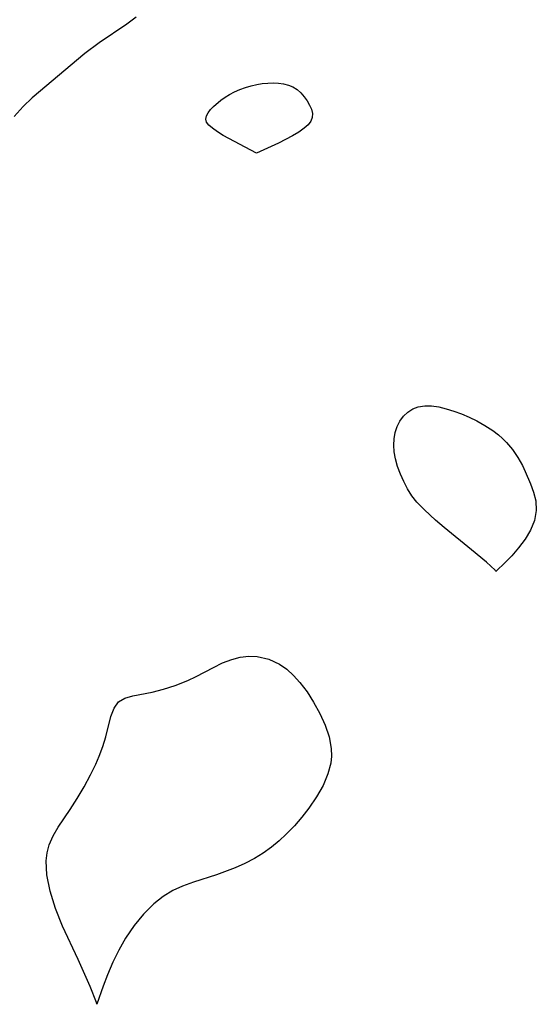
# Model space of a CAD drawing. Header units: metres. Extents: x 1073367 to 1082519, y 1569854 to 1574957.
# Tile 432 of 656: x 1077009 to 1077074, y 1574693 to 1574816. Entities that reach past the tile are written whole.
import ezdxf

# ---------------------------------------------------------------- set-up
doc = ezdxf.new("R2010")
doc.units = ezdxf.units.M
doc.layers.add('CGG_CurvaNivelLidar_v1', color=253, linetype='Continuous', lineweight=30)

msp = doc.modelspace()

# ---------------------------------------------------------------- linework, layer by layer
at = {"layer": 'CGG_CurvaNivelLidar_v1'}
for p, q in [((1077023.4586, 1574816.4869, 67.5), (1077022.2552, 1574815.6139, 67.5)), ((1077022.2552, 1574815.6139, 67.5), (1077018.7967, 1574813.3085, 67.5)), ((1077018.7967, 1574813.3085, 67.5), (1077017.0074, 1574811.9403, 67.5)), ((1077017.0074, 1574811.9403, 67.5), (1077010.4372, 1574806.3937, 67.5)), ((1077037.1323, 1574807.699, 67.5), (1077037.837, 1574807.9145, 67.5)), ((1077037.837, 1574807.9145, 67.5), (1077038.5519, 1574808.0814, 67.5)), ((1077038.5519, 1574808.0814, 67.5), (1077039.2337, 1574808.1871, 67.5)), ((1077039.2337, 1574808.1871, 67.5), (1077039.9163, 1574808.2458, 67.5)), ((1077039.9163, 1574808.2458, 67.5), (1077040.5934, 1574808.2603, 67.5)), ((1077040.5934, 1574808.2603, 67.5), (1077041.2581, 1574808.2288, 67.5)), ((1077041.2581, 1574808.2288, 67.5), (1077041.9021, 1574808.1449, 67.5)), ((1077041.9021, 1574808.1449, 67.5), (1077042.5148, 1574807.9974, 67.5)), ((1077042.5148, 1574807.9974, 67.5), (1077043.0827, 1574807.769, 67.5)), ((1077034.5767, 1574806.4709, 67.5), (1077035.1262, 1574806.8102, 67.5)), ((1077035.1262, 1574806.8102, 67.5), (1077035.7703, 1574807.1463, 67.5)), ((1077035.7703, 1574807.1463, 67.5), (1077036.4416, 1574807.442, 67.5)), ((1077036.4416, 1574807.442, 67.5), (1077037.1323, 1574807.699, 67.5)), ((1077043.0827, 1574807.769, 67.5), (1077043.6102, 1574807.4325, 67.5)), ((1077043.6102, 1574807.4325, 67.5), (1077044.0806, 1574807.0146, 67.5)), ((1077044.0806, 1574807.0146, 67.5), (1077044.4985, 1574806.5399, 67.5)), ((1077010.4372, 1574806.3937, 67.5), (1077009.2898, 1574805.3052, 67.5)), ((1077033.1386, 1574805.3237, 67.5), (1077034.0591, 1574806.1047, 67.5)), ((1077034.0591, 1574806.1047, 67.5), (1077034.5767, 1574806.4709, 67.5)), ((1077044.4985, 1574806.5399, 67.5), (1077044.8625, 1574806.0285, 67.5)), ((1077044.8625, 1574806.0285, 67.5), (1077045.1649, 1574805.4971, 67.5)), ((1077045.1649, 1574805.4971, 67.5), (1077045.3905, 1574804.9607, 67.5)), ((1077009.2898, 1574805.3052, 67.5), (1077008.1546, 1574804.0505, 67.5)), ((1077032.1644, 1574803.7419, 67.5), (1077032.238, 1574804.1254, 67.5)), ((1077032.238, 1574804.1254, 67.5), (1077032.447, 1574804.5209, 67.5)), ((1077032.447, 1574804.5209, 67.5), (1077032.7558, 1574804.9222, 67.5)), ((1077032.7558, 1574804.9222, 67.5), (1077033.1386, 1574805.3237, 67.5)), ((1077045.3905, 1574804.9607, 67.5), (1077045.5151, 1574804.4338, 67.5)), ((1077045.5151, 1574804.4338, 67.5), (1077045.5027, 1574803.9317, 67.5)), ((1077032.2649, 1574803.358, 67.5), (1077032.1644, 1574803.7419, 67.5)), ((1077032.5281, 1574802.9849, 67.5), (1077032.2649, 1574803.358, 67.5)), ((1077032.9891, 1574802.5791, 67.5), (1077032.5281, 1574802.9849, 67.5)), ((1077044.9827, 1574803.0181, 67.5), (1077044.4867, 1574802.5777, 67.5)), ((1077045.316, 1574803.4577, 67.5), (1077044.9827, 1574803.0181, 67.5)), ((1077045.5027, 1574803.9317, 67.5), (1077045.316, 1574803.4577, 67.5)), ((1077033.6146, 1574802.144, 67.5), (1077032.9891, 1574802.5791, 67.5)), ((1077034.3521, 1574801.6944, 67.5), (1077033.6146, 1574802.144, 67.5)), ((1077038.5, 1574799.468, 67.5), (1077034.3521, 1574801.6944, 67.5)), ((1077043.8097, 1574802.111, 67.5), (1077043.0085, 1574801.6351, 67.5)), ((1077044.4867, 1574802.5777, 67.5), (1077043.8097, 1574802.111, 67.5)), ((1077041.2552, 1574800.7244, 67.5), (1077038.5, 1574799.468, 67.5)), ((1077043.0085, 1574801.6351, 67.5), (1077041.2552, 1574800.7244, 67.5)), ((1077057.461, 1574766.9967, 67.5), (1077058.0812, 1574767.3999, 67.5)), ((1077058.0812, 1574767.3999, 67.5), (1077058.7681, 1574767.6722, 67.5)), ((1077058.7681, 1574767.6722, 67.5), (1077059.5832, 1574767.8021, 67.5)), ((1077059.5832, 1574767.8021, 67.5), (1077060.4514, 1574767.7857, 67.5)), ((1077060.4514, 1574767.7857, 67.5), (1077061.3566, 1574767.655, 67.5)), ((1077061.3566, 1574767.655, 67.5), (1077062.2859, 1574767.4344, 67.5)), ((1077062.2859, 1574767.4344, 67.5), (1077063.241, 1574767.1372, 67.5)), ((1077063.241, 1574767.1372, 67.5), (1077064.2002, 1574766.7798, 67.5)), ((1077056.1206, 1574765.1988, 67.5), (1077056.4631, 1574765.8746, 67.5)), ((1077056.4631, 1574765.8746, 67.5), (1077056.917, 1574766.4834, 67.5)), ((1077056.917, 1574766.4834, 67.5), (1077057.461, 1574766.9967, 67.5)), ((1077064.2002, 1574766.7798, 67.5), (1077065.1547, 1574766.3713, 67.5)), ((1077065.1547, 1574766.3713, 67.5), (1077066.0954, 1574765.916, 67.5)), ((1077066.0954, 1574765.916, 67.5), (1077067.1289, 1574765.3449, 67.5)), ((1077055.8792, 1574764.4606, 67.5), (1077056.1206, 1574765.1988, 67.5)), ((1077067.1289, 1574765.3449, 67.5), (1077068.1144, 1574764.7056, 67.5)), ((1077068.1144, 1574764.7056, 67.5), (1077068.8242, 1574764.1627, 67.5)), ((1077055.7095, 1574762.8533, 67.5), (1077055.7412, 1574763.6766, 67.5)), ((1077055.7412, 1574763.6766, 67.5), (1077055.8792, 1574764.4606, 67.5)), ((1077068.8242, 1574764.1627, 67.5), (1077069.349, 1574763.704, 67.5)), ((1077069.349, 1574763.704, 67.5), (1077069.8404, 1574763.214, 67.5)), ((1077055.7746, 1574762.01, 67.5), (1077055.7095, 1574762.8533, 67.5)), ((1077069.8404, 1574763.214, 67.5), (1077070.5852, 1574762.313, 67.5)), ((1077070.5852, 1574762.313, 67.5), (1077071.2388, 1574761.3386, 67.5)), ((1077055.9252, 1574761.1578, 67.5), (1077055.7746, 1574762.01, 67.5)), ((1077056.1903, 1574760.189, 67.5), (1077055.9252, 1574761.1578, 67.5)), ((1077071.2388, 1574761.3386, 67.5), (1077071.8169, 1574760.3129, 67.5)), ((1077056.5391, 1574759.2313, 67.5), (1077056.1903, 1574760.189, 67.5)), ((1077071.8169, 1574760.3129, 67.5), (1077072.1881, 1574759.5613, 67.5)), ((1077056.9591, 1574758.2941, 67.5), (1077056.5391, 1574759.2313, 67.5)), ((1077072.1881, 1574759.5613, 67.5), (1077072.8436, 1574758.0341, 67.5)), ((1077057.4435, 1574757.3881, 67.5), (1077056.9591, 1574758.2941, 67.5)), ((1077057.9913, 1574756.5265, 67.5), (1077057.4435, 1574757.3881, 67.5)), ((1077072.8436, 1574758.0341, 67.5), (1077073.2294, 1574756.9788, 67.5)), ((1077058.6071, 1574755.7252, 67.5), (1077057.9913, 1574756.5265, 67.5)), ((1077073.2294, 1574756.9788, 67.5), (1077073.5053, 1574755.8844, 67.5)), ((1077059.544, 1574754.743, 67.5), (1077058.6071, 1574755.7252, 67.5)), ((1077060.9246, 1574753.4606, 67.5), (1077059.544, 1574754.743, 67.5)), ((1077073.5053, 1574755.8844, 67.5), (1077073.5633, 1574754.6802, 67.5)), ((1077073.5633, 1574754.6802, 67.5), (1077073.3464, 1574753.4256, 67.5)), ((1077062.0228, 1574752.5262, 67.5), (1077060.9246, 1574753.4606, 67.5)), ((1077065.4666, 1574749.7612, 67.5), (1077062.0228, 1574752.5262, 67.5)), ((1077073.3464, 1574753.4256, 67.5), (1077072.8548, 1574752.2231, 67.5)), ((1077072.1566, 1574751.0642, 67.5), (1077071.3429, 1574749.9826, 67.5)), ((1077072.8548, 1574752.2231, 67.5), (1077072.1566, 1574751.0642, 67.5)), ((1077071.3429, 1574749.9826, 67.5), (1077070.5016, 1574749.0129, 67.5)), ((1077067.3386, 1574748.189, 67.5), (1077065.4666, 1574749.7612, 67.5)), ((1077070.5016, 1574749.0129, 67.5), (1077069.7217, 1574748.1968, 67.5)), ((1077068.3999, 1574747.1894, 67.5), (1077067.3386, 1574748.189, 67.5)), ((1077069.7217, 1574748.1968, 67.5), (1077068.5, 1574747.0281, 67.5)), ((1077068.5, 1574747.0281, 67.5), (1077068.3999, 1574747.1894, 67.5)), ((1077035.4262, 1574736.0147, 67.5), (1077036.4759, 1574736.2827, 67.5)), ((1077036.4759, 1574736.2827, 67.5), (1077037.538, 1574736.409, 67.5)), ((1077037.538, 1574736.409, 67.5), (1077038.5965, 1574736.3793, 67.5)), ((1077038.5965, 1574736.3793, 67.5), (1077040.0457, 1574736.0526, 67.5)), ((1077030.9633, 1574733.876, 67.5), (1077033.1445, 1574735.0139, 67.5)), ((1077033.1445, 1574735.0139, 67.5), (1077034.2771, 1574735.5663, 67.5)), ((1077034.2771, 1574735.5663, 67.5), (1077035.4262, 1574736.0147, 67.5)), ((1077040.0457, 1574736.0526, 67.5), (1077041.4104, 1574735.4115, 67.5)), ((1077041.4104, 1574735.4115, 67.5), (1077042.3158, 1574734.7692, 67.5)), ((1077029.8977, 1574733.3725, 67.5), (1077030.9633, 1574733.876, 67.5)), ((1077042.3158, 1574734.7692, 67.5), (1077043.158, 1574734.0011, 67.5)), ((1077043.158, 1574734.0011, 67.5), (1077043.941, 1574733.1324, 67.5)), ((1077026.8735, 1574732.2779, 67.5), (1077028.3257, 1574732.7479, 67.5)), ((1077028.3257, 1574732.7479, 67.5), (1077029.8977, 1574733.3725, 67.5)), ((1077043.941, 1574733.1324, 67.5), (1077044.8455, 1574731.9306, 67.5)), ((1077022.0302, 1574731.1608, 67.5), (1077023.0325, 1574731.4584, 67.5)), ((1077023.0325, 1574731.4584, 67.5), (1077025.4652, 1574731.9203, 67.5)), ((1077025.4652, 1574731.9203, 67.5), (1077026.8735, 1574732.2779, 67.5)), ((1077044.8455, 1574731.9306, 67.5), (1077045.6694, 1574730.6448, 67.5)), ((1077020.6681, 1574729.8897, 67.5), (1077021.2376, 1574730.6802, 67.5)), ((1077021.2376, 1574730.6802, 67.5), (1077022.0302, 1574731.1608, 67.5)), ((1077045.6694, 1574730.6448, 67.5), (1077046.4527, 1574729.2297, 67.5)), ((1077019.633, 1574726.2949, 67.5), (1077020.2827, 1574728.8516, 67.5)), ((1077020.2827, 1574728.8516, 67.5), (1077020.6681, 1574729.8897, 67.5)), ((1077046.4527, 1574729.2297, 67.5), (1077047.1168, 1574727.7789, 67.5)), ((1077047.1168, 1574727.7789, 67.5), (1077047.6161, 1574726.3069, 67.5)), ((1077019.259, 1574725.1043, 67.5), (1077019.633, 1574726.2949, 67.5)), ((1077047.6161, 1574726.3069, 67.5), (1077047.8883, 1574724.8452, 67.5)), ((1077018.8018, 1574723.8807, 67.5), (1077019.259, 1574725.1043, 67.5)), ((1077047.9138, 1574723.8934, 67.5), (1077047.8191, 1574723.0221, 67.5)), ((1077047.8883, 1574724.8452, 67.5), (1077047.9138, 1574723.8934, 67.5)), ((1077017.7176, 1574721.5294, 67.5), (1077018.3765, 1574722.8811, 67.5)), ((1077018.3765, 1574722.8811, 67.5), (1077018.8018, 1574723.8807, 67.5)), ((1077047.8191, 1574723.0221, 67.5), (1077047.471, 1574721.6654, 67.5)), ((1077016.9195, 1574720.0521, 67.5), (1077017.7176, 1574721.5294, 67.5)), ((1077047.471, 1574721.6654, 67.5), (1077046.8508, 1574720.2015, 67.5)), ((1077046.8508, 1574720.2015, 67.5), (1077046.0384, 1574718.77, 67.5)), ((1077016.064, 1574718.5993, 67.5), (1077016.9195, 1574720.0521, 67.5)), ((1077015.1645, 1574717.1956, 67.5), (1077016.064, 1574718.5993, 67.5)), ((1077046.0384, 1574718.77, 67.5), (1077045.082, 1574717.373, 67.5)), ((1077013.6721, 1574714.993, 67.5), (1077015.1645, 1574717.1956, 67.5)), ((1077045.082, 1574717.373, 67.5), (1077044.2032, 1574716.2438, 67.5)), ((1077044.2032, 1574716.2438, 67.5), (1077043.2574, 1574715.1525, 67.5)), ((1077013.0294, 1574713.8979, 67.5), (1077013.6721, 1574714.993, 67.5)), ((1077042.247, 1574714.112, 67.5), (1077041.3408, 1574713.2803, 67.5)), ((1077043.2574, 1574715.1525, 67.5), (1077042.247, 1574714.112, 67.5)), ((1077012.5393, 1574712.7658, 67.5), (1077013.0294, 1574713.8979, 67.5)), ((1077041.3408, 1574713.2803, 67.5), (1077040.394, 1574712.4984, 67.5)), ((1077012.1761, 1574710.7509, 67.5), (1077012.29, 1574711.7779, 67.5)), ((1077012.29, 1574711.7779, 67.5), (1077012.5393, 1574712.7658, 67.5)), ((1077039.3491, 1574711.7297, 67.5), (1077038.2561, 1574711.0401, 67.5)), ((1077040.394, 1574712.4984, 67.5), (1077039.3491, 1574711.7297, 67.5)), ((1077012.2581, 1574709.0108, 67.5), (1077012.1761, 1574710.7509, 67.5)), ((1077037.0693, 1574710.4247, 67.5), (1077035.8362, 1574709.89, 67.5)), ((1077038.2561, 1574711.0401, 67.5), (1077037.0693, 1574710.4247, 67.5)), ((1077035.8362, 1574709.89, 67.5), (1077033.4897, 1574709.0322, 67.5)), ((1077012.6778, 1574706.9642, 67.5), (1077012.2581, 1574709.0108, 67.5)), ((1077030.6433, 1574708.0974, 67.5), (1077029.2487, 1574707.5919, 67.5)), ((1077033.4897, 1574709.0322, 67.5), (1077030.6433, 1574708.0974, 67.5)), ((1077013.3484, 1574704.7934, 67.5), (1077012.6778, 1574706.9642, 67.5)), ((1077028.0499, 1574707.0375, 67.5), (1077026.8331, 1574706.2942, 67.5)), ((1077029.2487, 1574707.5919, 67.5), (1077028.0499, 1574707.0375, 67.5)), ((1077026.8331, 1574706.2942, 67.5), (1077025.6407, 1574705.3661, 67.5)), ((1077014.2225, 1574702.5633, 67.5), (1077013.3484, 1574704.7934, 67.5)), ((1077025.6407, 1574705.3661, 67.5), (1077024.3545, 1574704.0944, 67.5)), ((1077024.3545, 1574704.0944, 67.5), (1077023.1768, 1574702.6489, 67.5)), ((1077016.1775, 1574698.3814, 67.5), (1077014.2225, 1574702.5633, 67.5)), ((1077023.1768, 1574702.6489, 67.5), (1077022.128, 1574701.0908, 67.5)), ((1077022.128, 1574701.0908, 67.5), (1077021.2615, 1574699.5608, 67.5)), ((1077021.2615, 1574699.5608, 67.5), (1077020.5215, 1574698.0486, 67.5)), ((1077017.6725, 1574695.0083, 67.5), (1077016.1775, 1574698.3814, 67.5)), ((1077020.5215, 1574698.0486, 67.5), (1077019.8384, 1574696.4595, 67.5)), ((1077019.8384, 1574696.4595, 67.5), (1077019.2994, 1574695.0555, 67.5)), ((1077018.461, 1574693.0162, 67.5), (1077017.6725, 1574695.0083, 67.5)), ((1077019.2994, 1574695.0555, 67.5), (1077018.5, 1574692.7856, 67.5)), ((1077018.5, 1574692.7856, 67.5), (1077018.461, 1574693.0162, 67.5))]:
    msp.add_line(p, q, dxfattribs=at)

doc.saveas('drawing.dxf')
